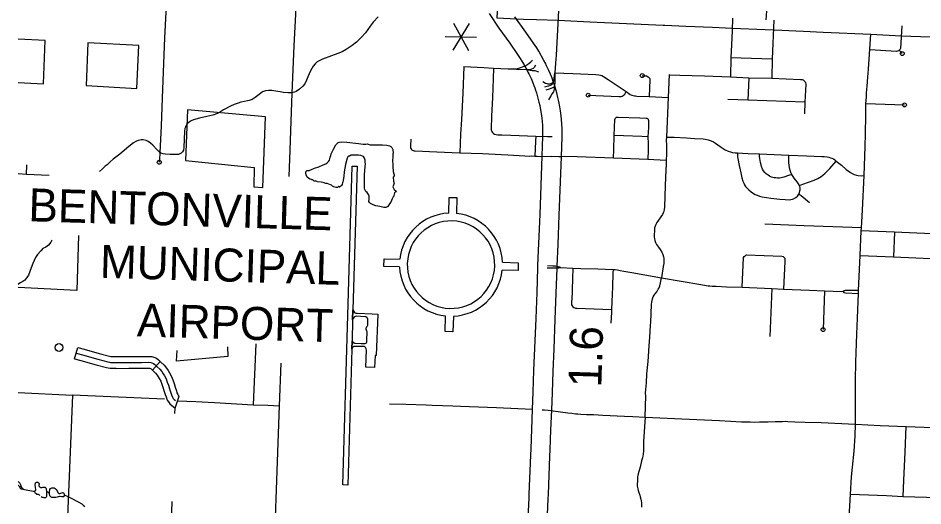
# Model space of a CAD drawing. Extents: x 653372 to 905732, y 627442 to 787275.
# Drawn here: x 654512 to 666097, y 737443 to 743689 of the extents above; entities that cross this region are included whole.
import ezdxf

# ---------------------------------------------------------------- set-up
doc = ezdxf.new("R2010")
doc.units = 0
for name, color, linetype in [('10', 7, 'Continuous'), ('15', 7, 'Continuous'), ('33', 7, 'Continuous'), ('34', 7, 'Continuous'), ('35', 7, 'Continuous'), ('45', 7, 'Continuous'), ('48', 7, 'Continuous'), ('5', 7, 'Continuous'), ('56', 7, 'Continuous'), ('57', 7, 'Continuous'), ('6', 7, 'Continuous')]:
    doc.layers.add(name, color=color, linetype=linetype)

msp = doc.modelspace()

# ---------------------------------------------------------------- linework, layer by layer
at = {"layer": '10'}
msp.add_lwpolyline([(660655, 743941), (660643, 743691), (660813, 743683), (660984, 743676), (661151, 743670), (661425, 743661), (661832, 743642), (662301, 743621), (662772, 743598), (662794, 743597), (663061, 743586), (663403, 743571), (663655, 743562), (664078, 743543), (664182, 743538), (664290, 743534), (664471, 743525), (664567, 743521), (664818, 743510), (665429, 743483), (665820, 743464), (666313, 743444)], dxfattribs=at)
at = {"layer": '15'}
for points in [[(660545, 743746), (660669, 743562), (660808, 743366), (660906, 743225), (660942, 743171), (660963, 743138), (660990, 743089), (660996, 743078), (661025, 743026), (661040, 742998), (661051, 742975), (661064, 742948), (661079, 742916), (661097, 742875), (661116, 742828), (661127, 742796), (661137, 742768), (661148, 742732), (661168, 742665), (661181, 742613), (661192, 742569), (661202, 742515), (661207, 742469), (661216, 742407), (661220, 742364), (661226, 742315), (661227, 742267), (661227, 742227), (661227, 742174), (661223, 742050), (661219, 741921), (661191, 741176), (661177, 740801), (661164, 740524), (661163, 740492), (661152, 740176), (661139, 739841), (661125, 739463), (661113, 739176), (661103, 738903), (661095, 738678), (661085, 738426), (661075, 738172), (661071, 738092), (661051, 737595), (661051, 737547), (661027, 737031)], [(661277, 737021), (661300, 737539), (661301, 737589), (661320, 738081), (661324, 738161), (661334, 738415), (661345, 738668), (661353, 738894), (661363, 739166), (661374, 739454), (661388, 739831), (661402, 740167), (661413, 740485), (661414, 740516), (661426, 740791), (661441, 741167), (661469, 741912), (661473, 742043), (661477, 742170), (661477, 742227), (661477, 742271), (661475, 742333), (661469, 742389), (661465, 742437), (661455, 742502), (661449, 742552), (661436, 742621), (661424, 742674), (661408, 742733), (661387, 742804), (661375, 742845), (661363, 742879), (661349, 742918), (661327, 742973), (661306, 743020), (661291, 743052), (661278, 743079), (661263, 743112), (661244, 743147), (661214, 743201), (661208, 743212), (661179, 743264), (661153, 743307), (661112, 743366), (661013, 743510), (660874, 743704)]]:
    msp.add_lwpolyline(points, dxfattribs=at)
at = {"layer": '33'}
msp.add_line((654621, 741687), (654625, 741811), dxfattribs=at)
for points in [[(664516, 744817), (664505, 744552), (664501, 744535), (664492, 744524), (664482, 744516), (664472, 744510), (664463, 744508), (664453, 744507), (664437, 744508), (664166, 744519), (664155, 744518), (664144, 744516), (664141, 744514), (664138, 744510), (664134, 744499), (664133, 744481), (664119, 744304), (664107, 744067), (664095, 743787), (664089, 743718), (664084, 743667)], [(656416, 744015), (656388, 743438), (656355, 742667), (656342, 742307), (656326, 741966), (656324, 741874), (656319, 741843)], [(658067, 743819), (658042, 743334), (658017, 742728), (657999, 742246), (657991, 741998), (657978, 741662)], [(661430, 743785), (661413, 743458), (661399, 743213), (661393, 743112), (661386, 742987), (661382, 742906), (661382, 742874), (661380, 742817), (661376, 742778), (661373, 742763), (661365, 742746), (661351, 742722), (661331, 742692), (661302, 742644)], [(663660, 743687), (663653, 743525), (663646, 743346), (663639, 743185), (663633, 742938)], [(664187, 743663), (664165, 743168), (664161, 742918)], [(665825, 743589), (665808, 743300), (665805, 743290), (665794, 743278), (665783, 743270), (665772, 743265), (665760, 743262), (665417, 743283)], [(665154, 737295), (665168, 737595), (665184, 737814), (665197, 737939), (665218, 738145), (665229, 738339), (665233, 738488), (665234, 738562), (665234, 738607), (665234, 738680), (665235, 738755), (665234, 738830), (665232, 738860), (665232, 738906), (665232, 738968), (665232, 739052), (665239, 739282), (665251, 739642), (665260, 739847), (665272, 740164), (665274, 740200), (665294, 740649), (665308, 740966), (665311, 741002), (665323, 741229), (665343, 741673), (665357, 742044), (665360, 742207), (665364, 742447), (665366, 742543), (665368, 742597), (665373, 742676), (665376, 742731), (665383, 742816), (665393, 742931), (665401, 743033), (665409, 743165), (665431, 743483)], [(665794, 743278), (665832, 743235)], [(660849, 743039), (660875, 743040), (660902, 743043), (660934, 743052), (660971, 743064), (661013, 743083), (661052, 743108), (661077, 743128), (661099, 743150)], [(661135, 743086), (661118, 743057), (661105, 743044), (661087, 743034), (661077, 743030), (661041, 743027), (661092, 743020), (661115, 743018), (661129, 743016), (661140, 743013), (661164, 743006), (661177, 743000)], [(663639, 743185), (664165, 743168)], [(660219, 743069), (660204, 742728), (660187, 742390), (660178, 742203), (660167, 741965)], [(660219, 743069), (660477, 743055), (660599, 743049), (660787, 743041), (660849, 743039)], [(660599, 743049), (660594, 742912), (660584, 742674), (660574, 742435), (660570, 742273), (660570, 742253), (660576, 742236), (660586, 742223), (660599, 742212), (660613, 742204), (660634, 742199), (660656, 742196), (660705, 742194), (660819, 742189), (661141, 742176), (661292, 742174), (661352, 742172)], [(661041, 743027), (660894, 743031), (660849, 743039)], [(661256, 742807), (661286, 742816), (661308, 742822), (661329, 742830), (661339, 742835), (661346, 742840), (661355, 742849), (661363, 742865), (661370, 742889), (661375, 742921), (661386, 742987)], [(661386, 742987), (661614, 742980), (661910, 742967), (661947, 742963), (661969, 742960), (661986, 742953), (662007, 742942), (662069, 742902), (662182, 742826), (662296, 742747), (662349, 742712), (662371, 742702), (662386, 742696), (662404, 742693), (662419, 742692), (662436, 742691), (662593, 742685), (662836, 742674)], [(662847, 742965), (662836, 742674), (662813, 742165), (662811, 742126), (662812, 742062), (662812, 741953), (662811, 741867), (662809, 741812), (662806, 741747), (662797, 741547), (662787, 741270), (662785, 741237), (662779, 741214), (662771, 741195), (662762, 741174), (662742, 741143), (662713, 741102), (662690, 741071), (662678, 741048), (662668, 741025), (662662, 741002), (662661, 740984), (662659, 740957), (662657, 740924), (662657, 740886), (662660, 740866), (662666, 740842), (662673, 740816), (662686, 740790), (662710, 740756), (662732, 740727), (662754, 740693), (662766, 740664), (662775, 740632), (662779, 740609), (662780, 740589), (662781, 740567), (662779, 740548), (662772, 740508), (662748, 740365)], [(662847, 742961), (662986, 742960), (663301, 742948), (663633, 742938), (663866, 742926), (664161, 742918), (664528, 742904), (664552, 742901), (664564, 742897), (664574, 742891), (664582, 742882), (664589, 742873), (664594, 742862), (664597, 742844), (664583, 742611), (664580, 742463)], [(661363, 742865), (661352, 742856), (661339, 742848), (661322, 742843), (661312, 742843), (661300, 742844), (661286, 742848), (661266, 742853), (661232, 742873)], [(662503, 742953), (662546, 742951), (662559, 742948), (662578, 742939), (662594, 742924), (662600, 742915), (662602, 742907), (662602, 742898), (662593, 742685)], [(663866, 742926), (663855, 742640)], [(661380, 742817), (661368, 742802), (661354, 742794), (661334, 742787), (661312, 742779), (661267, 742768)], [(661811, 742702), (662203, 742685), (662233, 742687), (662248, 742690), (662261, 742699), (662282, 742717), (662296, 742747)], [(664583, 742611), (663855, 742640), (663598, 742648)], [(665368, 742597), (665861, 742577)], [(662135, 741895), (662139, 742007), (662145, 742185), (662152, 742390), (662155, 742404), (662163, 742414), (662170, 742420), (662180, 742422), (662193, 742422), (662474, 742413), (662555, 742409), (662562, 742407), (662570, 742402), (662577, 742395), (662580, 742388), (662582, 742380), (662583, 742290), (662574, 742169), (662575, 742145), (662578, 742109), (662580, 742083), (662580, 742054), (662578, 741998), (662576, 741880)], [(661141, 742176), (661138, 742114), (661129, 741923)], [(662574, 742169), (662500, 742171), (662265, 742181), (662145, 742185)], [(662813, 742165), (662914, 742163), (663068, 742154), (663171, 742148), (663282, 742141), (663308, 742137), (663346, 742131), (663384, 742118), (663414, 742103), (663443, 742087), (663473, 742066), (663501, 742047), (663540, 742019), (663566, 742002), (663604, 741985), (663632, 741977), (663660, 741969), (663692, 741964), (663723, 741962), (663786, 741958), (663859, 741955), (664005, 741950), (664382, 741933), (664607, 741925), (664804, 741917), (664833, 741915), (664871, 741911), (664893, 741908), (664915, 741901), (664930, 741894), (664951, 741885), (664969, 741874), (664987, 741859), (665053, 741805), (665116, 741752), (665168, 741714), (665199, 741695), (665215, 741688), (665245, 741679), (665269, 741673), (665308, 741671), (665343, 741673)], [(659541, 742138), (659536, 742052), (659538, 742032), (659542, 742021), (659550, 742008), (659559, 742000), (659569, 741994), (659581, 741991), (659596, 741990), (659874, 741976), (660167, 741965), (660458, 741954), (660781, 741937), (661002, 741924), (661054, 741923), (661086, 741924), (661129, 741923), (661158, 741923), (661344, 741916)], [(662811, 741867), (662576, 741880), (662464, 741884), (662135, 741895), (661669, 741913), (661504, 741916), (661456, 741913), (661434, 741913), (661344, 741916)], [(663723, 741962), (663724, 741931), (663724, 741911), (663726, 741893), (663746, 741802), (663765, 741709), (663780, 741642), (663791, 741603), (663802, 741574), (663811, 741556), (663827, 741533), (663850, 741507), (663868, 741490), (663899, 741464), (663928, 741444), (663949, 741432), (663975, 741420), (664006, 741409), (664039, 741401), (664148, 741382), (664266, 741370), (664332, 741366), (664383, 741364), (664406, 741365), (664426, 741370), (664438, 741373), (664468, 741390), (664490, 741411), (664507, 741435), (664515, 741457), (664522, 741476), (664525, 741491), (664525, 741510), (664520, 741532), (664516, 741547)], [(664417, 741686), (664376, 741672), (664317, 741654), (664283, 741644), (664260, 741641), (664237, 741640), (664212, 741642), (664194, 741644), (664177, 741647), (664159, 741654), (664134, 741665), (664114, 741678), (664091, 741694), (664074, 741713), (664057, 741735), (664044, 741756), (664031, 741787), (664025, 741811), (664018, 741842), (664009, 741890), (664006, 741919), (664005, 741950)], [(664516, 741547), (664506, 741565), (664486, 741594), (664448, 741640), (664434, 741659), (664417, 741686), (664405, 741713), (664395, 741753), (664390, 741778), (664386, 741805), (664382, 741837), (664381, 741871), (664381, 741909), (664382, 741933)], [(664516, 741547), (664561, 741562), (664703, 741615), (664751, 741636), (664774, 741649), (664793, 741661), (664814, 741677), (664844, 741704), (664879, 741739), (664903, 741762), (664987, 741859)], [(654910, 741672), (654621, 741687), (654512, 741693)], [(664507, 741435), (664527, 741424), (664536, 741417), (664646, 741328)], [(665311, 741002), (664576, 741027), (664074, 741051)], [(667824, 740857), (667574, 740867), (667270, 740880), (666402, 740917), (665731, 740947), (665308, 740966)], [(665731, 740947), (665719, 740633)], [(663783, 740242), (663801, 740622), (663808, 740636), (663819, 740647), (663831, 740655), (663840, 740657), (664291, 740641), (664306, 740636), (664317, 740628), (664327, 740616), (664330, 740599), (664330, 740574), (664314, 740220)], [(665294, 740649), (665719, 740633), (666386, 740603), (667073, 740574)], [(661289, 740520), (661360, 740517), (661394, 740516), (661411, 740512), (661428, 740508), (661442, 740502), (661456, 740494), (661445, 740491), (661433, 740487), (661417, 740485), (661288, 740488)], [(661456, 740494), (661616, 740488), (661719, 740484), (661933, 740477), (662131, 740470), (662155, 740468), (662185, 740464), (662222, 740458), (662267, 740448), (662370, 740430), (662535, 740401), (662748, 740365)], [(661616, 740488), (661605, 740212), (661604, 740171), (661596, 740044), (661597, 740028), (661599, 740018), (661604, 740006), (661615, 739993), (661626, 739984), (661638, 739978), (661649, 739975), (661666, 739973), (661887, 739966), (662109, 739958)], [(662131, 740470), (662127, 740422), (662122, 740246), (662118, 740154), (662109, 739958), (662108, 739923), (662103, 739782)], [(662540, 738580), (662545, 738721), (662548, 738852), (662547, 738888), (662551, 738934), (662557, 739017), (662564, 739134), (662577, 739291), (662592, 739492), (662600, 739602), (662611, 739752), (662613, 739794), (662617, 739903), (662623, 740024), (662626, 740052), (662629, 740073), (662635, 740096), (662645, 740121), (662657, 740142), (662670, 740160), (662688, 740186), (662699, 740202), (662709, 740220), (662719, 740237), (662728, 740262), (662737, 740301), (662748, 740365)], [(662748, 740365), (663253, 740277), (663320, 740266), (663347, 740262), (663368, 740261), (663398, 740258), (663451, 740257), (663583, 740250), (663783, 740242), (664164, 740227), (664314, 740220), (664646, 740206), (664838, 740197), (664949, 740193), (665076, 740187)], [(664164, 740227), (664139, 739612)], [(664838, 740197), (664834, 740072), (664819, 739701)], [(665274, 740200), (665177, 740200), (665100, 740199), (665088, 740196), (665076, 740187), (665086, 740176), (665106, 740171), (665272, 740164)], [(657877, 739269), (657856, 738723), (657764, 736224)], [(659269, 738752), (659478, 738747), (659735, 738736), (659815, 738733), (660077, 738724), (660177, 738721), (660637, 738701), (661095, 738683)], [(661220, 738673), (661251, 738671), (661297, 738668), (661364, 738659), (661549, 738635), (661603, 738629), (661647, 738623), (661679, 738620), (661719, 738617), (661790, 738614), (661878, 738612), (661999, 738606), (662278, 738593), (662383, 738586), (662540, 738580), (663009, 738557), (663491, 738537), (663773, 738521), (663814, 738519), (663884, 738518), (663946, 738517), (664004, 738518), (664116, 738521), (664207, 738524), (664262, 738524), (664297, 738525), (664338, 738526), (664368, 738525), (664456, 738521), (664590, 738516), (664796, 738509), (665233, 738488)], [(662540, 738580), (662521, 738266), (662519, 738151), (662515, 738103), (662512, 738084), (662508, 738060), (662495, 738018), (662475, 737941), (662460, 737883), (662451, 737853), (662446, 737831), (662443, 737817), (662443, 737799), (662442, 737765), (662439, 737718), (662440, 737697), (662442, 737679), (662446, 737660), (662452, 737640), (662461, 737613), (662472, 737581), (662477, 737561), (662487, 737529), (662491, 737507), (662494, 737481), (662495, 737458), (662493, 737428)], [(665233, 738488), (665549, 738474), (665882, 738461), (666568, 738434), (666845, 738422), (667374, 738402), (667430, 738399), (667703, 738383), (667864, 738365), (667945, 738359), (668016, 738355), (668133, 738349), (668376, 738333), (669183, 738289)], [(665844, 737565), (665853, 737773), (665868, 738133), (665882, 738461)], [(665168, 737595), (665630, 737575), (665844, 737565), (666141, 737553), (666530, 737535)]]:
    msp.add_lwpolyline(points, dxfattribs=at)
for centre in [(665832, 743235), (662503, 742953), (661811, 742702), (665861, 742577), (656319, 741843), (664819, 739701)]:
    msp.add_circle(centre, 25, dxfattribs=at)
at = {"layer": '34'}
msp.add_lwpolyline([(656555, 738789), (656787, 738779), (657028, 738765), (657522, 738739), (657711, 738731), (657856, 738723)], dxfattribs=at)
at = {"layer": '35'}
for points in [[(659120, 743704), (659057, 743635), (659019, 743585), (658961, 743502), (658904, 743439), (658844, 743381), (658791, 743337), (658714, 743287), (658661, 743255), (658605, 743235), (658525, 743207), (658411, 743164), (658343, 743129), (658316, 743105), (658291, 743072), (658256, 743015), (658222, 742936), (658205, 742894), (658181, 742846), (658158, 742817), (658113, 742777), (658070, 742749), (658051, 742739), (658018, 742730), (657965, 742730), (657912, 742735), (657866, 742743), (657837, 742750)], [(657837, 742750), (657759, 742761), (657717, 742761), (657679, 742757), (657642, 742745), (657600, 742711), (657547, 742673), (657509, 742648), (657472, 742632), (657448, 742629), (657409, 742620), (657365, 742611), (657329, 742601), (657280, 742583), (657232, 742562), (657143, 742513), (657092, 742480), (657063, 742468), (657004, 742445), (656930, 742427), (656833, 742407), (656756, 742386), (656727, 742372), (656701, 742357), (656677, 742337), (656662, 742314), (656653, 742294), (656646, 742276), (656643, 742241), (656634, 742034), (656630, 742000), (656618, 741977), (656600, 741958), (656584, 741950), (656565, 741944), (656521, 741942), (656457, 741943), (656399, 741947), (656370, 741951), (656339, 741961), (656312, 741981), (656284, 742011), (656236, 742062), (656205, 742089), (656177, 742109), (656150, 742121), (656115, 742129), (656088, 742129), (656072, 742127), (656047, 742122), (656019, 742108), (655991, 742091), (655931, 742044), (655813, 741945)], [(658522, 741950), (658549, 742011), (658581, 742067), (658595, 742085), (658609, 742094), (658625, 742100), (658656, 742104), (658721, 742101), (658871, 742084), (658931, 742076), (658964, 742076), (658986, 742079), (658995, 742074), (659005, 742069), (659018, 742067), (659072, 742066), (659177, 742068), (659233, 742063), (659265, 742054), (659284, 742045), (659297, 742032), (659308, 742006), (659314, 741960), (659309, 741946), (659308, 741924), (659306, 741847), (659309, 741830), (659310, 741787), (659314, 741726), (659321, 741694), (659328, 741683), (659329, 741677), (659326, 741671), (659315, 741654), (659318, 741603), (659326, 741569), (659322, 741561), (659313, 741543), (659310, 741527), (659319, 741510), (659327, 741496), (659347, 741479), (659356, 741469), (659357, 741467), (659353, 741464), (659341, 741459), (659332, 741451), (659327, 741435), (659323, 741417), (659323, 741410), (659312, 741401), (659303, 741376), (659284, 741333), (659266, 741312), (659245, 741277), (659234, 741267), (659220, 741263), (659195, 741264), (659143, 741275), (659090, 741284), (659060, 741297), (659040, 741306), (659025, 741315), (659013, 741327), (659003, 741342), (659005, 741369), (659006, 741408), (658998, 741431), (658982, 741454), (658965, 741470), (658954, 741486), (658950, 741496), (658949, 741512), (658945, 741544)], [(655813, 741945), (655731, 741884), (655690, 741848), (655651, 741812), (655628, 741791), (655591, 741757), (655553, 741724)], [(658664, 741584), (658659, 741559), (658652, 741544), (658644, 741538), (658633, 741528), (658628, 741525), (658622, 741525), (658618, 741531), (658614, 741531), (658610, 741528), (658605, 741522), (658599, 741519), (658584, 741521), (658555, 741528), (658538, 741539), (658525, 741548), (658512, 741556), (658489, 741563), (658468, 741569), (658450, 741572), (658437, 741576), (658429, 741581), (658414, 741585), (658393, 741587), (658347, 741593), (658327, 741600), (658322, 741604), (658313, 741599), (658303, 741598), (658300, 741606), (658294, 741611), (658284, 741617), (658272, 741619), (658267, 741621), (658246, 741626), (658228, 741638), (658214, 741653), (658202, 741682), (658197, 741704), (658197, 741718), (658199, 741727), (658205, 741733), (658213, 741736), (658238, 741737), (658270, 741752), (658308, 741766), (658363, 741784), (658419, 741812), (658451, 741822), (658471, 741834), (658485, 741851), (658498, 741868), (658505, 741889), (658508, 741909), (658516, 741930), (658522, 741950)], [(658868, 741933), (658820, 741933), (658778, 741933), (658753, 741923), (658746, 741921), (658732, 741913), (658723, 741896), (658702, 741814), (658685, 741720), (658682, 741660), (658674, 741614), (658668, 741589), (658664, 741584)], [(658945, 741544), (658945, 741568), (658948, 741590), (658947, 741683), (658955, 741788), (658958, 741825), (658957, 741839), (658957, 741870), (658946, 741894), (658933, 741915), (658920, 741923), (658898, 741929), (658870, 741932)], [(654945, 740845), (654929, 740819), (654901, 740782), (654865, 740757), (654830, 740738), (654802, 740711), (654761, 740664), (654734, 740624), (654717, 740586), (654701, 740546), (654680, 740491), (654663, 740445), (654643, 740398), (654625, 740366), (654597, 740332), (654574, 740318), (654539, 740298), (654512, 740276)], [(654512, 737755), (654535, 737735), (654543, 737715), (654547, 737697), (654548, 737691), (654559, 737675), (654571, 737667), (654573, 737659), (654572, 737655), (654551, 737659), (654533, 737674), (654534, 737675), (654537, 737681), (654538, 737686), (654531, 737692), (654516, 737703), (654512, 737705)], [(654789, 737575), (654780, 737586), (654771, 737588), (654765, 737587), (654756, 737589), (654735, 737602), (654730, 737612), (654725, 737626), (654721, 737635), (654724, 737635), (654731, 737635), (654736, 737639), (654738, 737645), (654738, 737654), (654735, 737677), (654732, 737713), (654733, 737730), (654735, 737738), (654746, 737745), (654754, 737748), (654763, 737746), (654771, 737740), (654777, 737734), (654780, 737730), (654780, 737720), (654777, 737708)], [(654573, 737659), (654725, 737626)], [(654777, 737708), (654779, 737695), (654784, 737690), (654790, 737683), (654800, 737680), (654816, 737678), (654829, 737681), (654847, 737685), (654857, 737681), (654865, 737675), (654872, 737663), (654874, 737624), (654874, 737594), (654875, 737564), (654870, 737553), (654862, 737548), (654859, 737547), (654852, 737547), (654844, 737547), (654833, 737549), (654822, 737550), (654809, 737561)], [(654874, 737624), (654883, 737625), (654888, 737623), (654898, 737616), (654903, 737614), (654912, 737615)], [(654996, 737552), (654975, 737550), (654957, 737550), (654944, 737552), (654936, 737554), (654929, 737558), (654920, 737574), (654913, 737601), (654912, 737615), (654912, 737624), (654916, 737652), (654926, 737666), (654942, 737674), (654957, 737676), (654974, 737673), (654987, 737666), (654998, 737654), (655010, 737634)], [(655010, 737634), (655022, 737614), (655033, 737603), (655047, 737601), (655061, 737606), (655079, 737613), (655085, 737612), (655092, 737609), (655096, 737606), (655100, 737598), (655101, 737586), (655098, 737568), (655096, 737561), (655089, 737557), (655071, 737560), (655052, 737563), (655043, 737562), (655023, 737558), (655010, 737554), (654996, 737552)], [(655101, 737586), (655139, 737568), (655191, 737544), (655281, 737496), (655327, 737470), (655339, 737458), (655352, 737446), (655361, 737430)]]:
    msp.add_lwpolyline(points, dxfattribs=at)
at = {"layer": '45'}
for p, q in [((655234, 739328), (655276, 739472)), ((656231, 739182), (656331, 739294))]:
    msp.add_line(p, q, dxfattribs=at)
for points in [[(655255, 739400), (655337, 739376), (655532, 739323), (655661, 739288), (655680, 739283), (655696, 739280), (655711, 739280), (655769, 739279), (655927, 739280), (656092, 739281), (656186, 739283), (656210, 739281), (656224, 739277), (656244, 739268), (656261, 739255), (656290, 739230), (656327, 739193), (656351, 739162), (656370, 739136), (656385, 739110), (656406, 739070), (656422, 739029), (656438, 738987), (656451, 738943), (656467, 738892), (656476, 738864), (656489, 738834), (656499, 738818), (656510, 738805), (656525, 738791)], [(655276, 739472), (655358, 739448), (655551, 739396), (655680, 739361), (655697, 739356), (655704, 739355), (655711, 739355), (655767, 739355)], [(655234, 739328), (655317, 739304), (655512, 739251), (655642, 739216), (655663, 739210), (655689, 739205), (655711, 739205), (655766, 739205)], [(655767, 739355), (655769, 739354), (655927, 739355), (656091, 739356), (656189, 739358), (656223, 739355), (656249, 739349), (656283, 739333), (656309, 739313), (656331, 739294)], [(656331, 739294), (656341, 739285), (656383, 739243), (656410, 739208), (656433, 739177), (656450, 739146), (656474, 739102), (656492, 739056), (656509, 739011), (656522, 738965), (656539, 738915), (656546, 738890), (656556, 738868), (656560, 738862), (656563, 738858), (656575, 738848)], [(655766, 739205), (655769, 739204), (655928, 739205), (656094, 739206), (656183, 739208), (656197, 739207), (656200, 739206), (656206, 739203), (656214, 739197), (656231, 739182)], [(656231, 739182), (656238, 739176), (656270, 739143), (656291, 739117), (656307, 739095), (656319, 739074), (656338, 739039), (656352, 739003), (656366, 738964), (656379, 738921), (656396, 738869), (656406, 738838), (656422, 738799), (656438, 738774), (656456, 738752), (656522, 738695), (656575, 738848)]]:
    msp.add_lwpolyline(points, dxfattribs=at)
at = {"layer": '48'}
for p, q in [((660287, 743619), (660077, 743279)), ((660087, 743625), (660277, 743273)), ((659982, 743455), (660382, 743443))]:
    msp.add_line(p, q, dxfattribs=at)
at = {"layer": '5'}
msp.add_lwpolyline([(656385, 738809), (655208, 738863)], dxfattribs=at)
at = {"layer": '56'}
msp.add_circle((655036, 739471), 50, dxfattribs=at)
at = {"layer": '57'}
for p, q in [((660025, 741192), (660031, 741393)), ((660031, 741393), (660131, 741390)), ((660131, 741390), (660125, 741189)), ((659194, 740508), (659197, 740608)), ((659197, 740608), (659397, 740602)), ((660714, 740562), (660916, 740556)), ((660916, 740556), (660913, 740456)), ((659395, 740502), (659194, 740508)), ((660913, 740456), (660711, 740462)), ((659980, 739674), (659986, 739873)), ((660085, 739868), (660080, 739671)), ((660080, 739671), (659980, 739674))]:
    msp.add_line(p, q, dxfattribs=at)
for points in [[(658732, 737710), (658669, 737712), (658732, 739881), (658790, 741793)], [(658732, 737710), (658669, 737712), (658732, 739881), (658790, 741793)], [(658790, 741793), (658854, 741791), (658799, 739954), (658795, 739825), (658788, 739558), (658785, 739448), (658732, 737710)], [(658790, 741793), (658854, 741791), (658799, 739954), (658795, 739825), (658788, 739558), (658785, 739448), (658732, 737710)], [(658905, 739522), (658956, 739522), (658963, 739527), (658971, 739533), (658975, 739538), (658978, 739544), (658978, 739563), (658981, 739671), (658979, 739680), (658974, 739695), (658970, 739708), (658970, 739718), (658971, 739726), (658979, 739740), (658984, 739749), (658988, 739756), (658990, 739809), (658990, 739835), (658986, 739845), (658976, 739855), (658963, 739864), (658955, 739865), (658845, 739871), (658831, 739869), (658820, 739863), (658810, 739854), (658804, 739841), (658799, 739833), (658795, 739825), (658799, 739954)], [(658905, 739522), (658956, 739522), (658963, 739527), (658971, 739533), (658975, 739538), (658978, 739544), (658978, 739563), (658981, 739671), (658979, 739680), (658974, 739695), (658970, 739708), (658970, 739718), (658971, 739726), (658979, 739740), (658984, 739749), (658988, 739756), (658990, 739809), (658990, 739835), (658986, 739845), (658976, 739855), (658963, 739864), (658955, 739865), (658845, 739871), (658831, 739869), (658820, 739863), (658810, 739854), (658804, 739841), (658799, 739833), (658795, 739825), (658799, 739954)], [(658799, 739954), (658811, 739933), (658819, 739921), (658825, 739916), (658834, 739911), (658842, 739910), (658854, 739909), (659047, 739901), (659119, 739898), (659097, 739368), (659083, 739368), (659077, 739217), (658964, 739221)], [(658799, 739954), (658811, 739933), (658819, 739921), (658825, 739916), (658834, 739911), (658842, 739910), (658854, 739909), (659047, 739901), (659119, 739898), (659097, 739368), (659083, 739368), (659077, 739217), (658964, 739221)], [(658964, 739221), (658973, 739438), (658969, 739453), (658959, 739470), (658950, 739479), (658946, 739482), (658936, 739483), (658815, 739486), (658807, 739484), (658797, 739475), (658785, 739448), (658788, 739558), (658796, 739548), (658803, 739539), (658808, 739533), (658815, 739529), (658821, 739527), (658827, 739526), (658905, 739522)], [(658964, 739221), (658973, 739438), (658969, 739453), (658959, 739470), (658950, 739479), (658946, 739482), (658936, 739483), (658815, 739486), (658807, 739484), (658797, 739475), (658785, 739448), (658788, 739558), (658796, 739548), (658803, 739539), (658808, 739533), (658815, 739529), (658821, 739527), (658827, 739526), (658905, 739522)]]:
    msp.add_lwpolyline(points, dxfattribs=at)
for radius, start, end in [(660, 92.6197, 173.9518), (660, 2.6312, 83.9404), (560, 358.28, 178.28), (560, 178.28, 358.28), (660, 182.6197, 263.9518), (660, 272.5969, 353.9289)]:
    msp.add_arc((660055, 740532), radius, start, end, dxfattribs=at)
at = {"layer": '6'}
for points in [[(654512, 742866), (654838, 742847), (654860, 743401), (654512, 743418)], [(655286, 740905), (655264, 740201), (654512, 740239)], [(657191, 739481), (657196, 739355), (656542, 739296), (656548, 739431)], [(657524, 738739), (657559, 739518)], [(654512, 738896), (655208, 738863), (655101, 736266), (655252, 736257), (655256, 736350), (655295, 736348), (655292, 736256), (655553, 736238), (656443, 736198), (656484, 737499)], [(656520, 738625), (656522, 738695)]]:
    msp.add_lwpolyline(points, dxfattribs=at)
for points in [[(655382, 742824), (656034, 742786), (656058, 743340), (655403, 743371)], [(657529, 741528), (657644, 741520), (657681, 742425), (656682, 742513), (656657, 741866), (657535, 741776)]]:
    msp.add_lwpolyline(points, close=True, dxfattribs=at)

# ---------------------------------------------------------------- texts
at = {"layer": '48'}
msp.add_text('1.6', height=422.4, rotation=88.28, dxfattribs=at).set_placement((661979, 738955))
at = {"layer": '57'}
for s, p in [('BENTONVILLE', (654640, 741088)), ('MUNICIPAL', (655555, 740365)), ('AIRPORT', (656029, 739614))]:
    msp.add_text(s, height=422.4, rotation=358.28, dxfattribs=at).set_placement(p)

doc.saveas('drawing.dxf')
